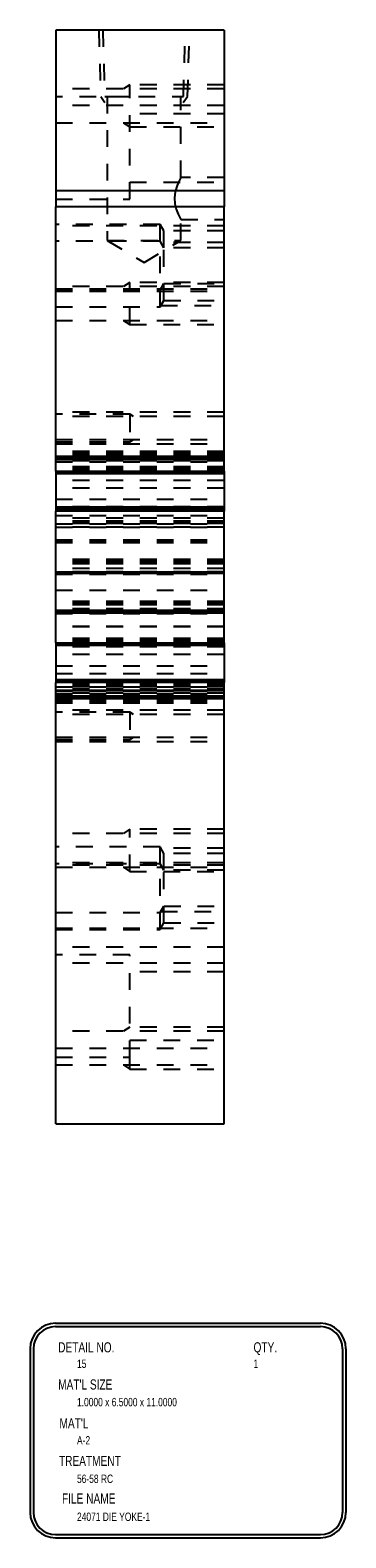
# Model space of a CAD drawing. Header units: inches. Extents: x 1880 to 2363, y -453 to -54.
# Tile 373 of 656: x 2060.68 to 2062.56, y -300.65 to -291.69. Entities that reach past the tile are written whole.
import ezdxf

# ---------------------------------------------------------------- set-up
doc = ezdxf.new("R2010")
doc.units = ezdxf.units.IN
doc.header["$LTSCALE"] = 0.5
doc.header["$MEASUREMENT"] = 0
doc.linetypes.add('HIDDEN', pattern=[0.225, 0.15, -0.075])
for name, color, linetype in [('SID-M-D', 42, 'Continuous'), ('SID-M-H', 4, 'HIDDEN'), ('SID-M-M', 233, 'Continuous'), ('SID-M-S', 105, 'Continuous')]:
    doc.layers.add(name, color=color, linetype=linetype)
doc.styles.add('SLDTEXTSTYLE0', font='TXT', dxfattribs={"width": 0.595745})

msp = doc.modelspace()

# ---------------------------------------------------------------- linework, layer by layer
at = {"layer": 'SID-M-H'}
for p, q in [((2061.08853, -291.69186), (2061.10034, -292.08636)), ((2061.11272, -291.69186), (2061.12453, -292.08636)), ((2061.59253, -292.08636), (2061.60435, -291.69186)), ((2061.61672, -292.08636), (2061.62853, -291.69186)), ((2061.83353, -292.04136), (2060.83353, -292.04136)), ((2061.27353, -292.01686), (2061.23678, -292.04136)), ((2061.83353, -292.01686), (2061.27353, -292.01686)), ((2061.27353, -292.08736), (2060.83353, -292.08736)), ((2061.10034, -292.08636), (2061.12561, -292.12264)), ((2061.12453, -292.08636), (2061.59253, -292.08636)), ((2061.13953, -292.08636), (2061.13953, -292.94186)), ((2061.27353, -292.08736), (2061.27353, -292.08236)), ((2061.27353, -292.69636), (2061.27353, -292.08736)), ((2061.57753, -292.56686), (2061.57753, -292.08636)), ((2061.59145, -292.12264), (2061.61672, -292.08636)), ((2061.83353, -292.14068), (2060.83353, -292.14068)), ((2061.83353, -292.18886), (2061.27353, -292.18886)), ((2060.83353, -292.24236), (2061.83353, -292.24236)), ((2061.23678, -292.24236), (2061.27353, -292.26686)), ((2061.27353, -292.26686), (2061.83353, -292.26686)), ((2061.57439, -292.57244), (2061.56617, -292.58804)), ((2061.57753, -292.56686), (2061.57439, -292.57244)), ((2061.83353, -292.56686), (2061.57753, -292.56686)), ((2061.57753, -292.56686), (2061.57753, -292.56686)), ((2061.27353, -292.59486), (2061.83353, -292.59486)), ((2061.54239, -292.65357), (2061.53838, -292.68864)), ((2061.55419, -292.61474), (2061.54239, -292.65357)), ((2061.56617, -292.58804), (2061.55419, -292.61474)), ((2060.83353, -292.69636), (2061.27353, -292.69636)), ((2061.53838, -292.68864), (2061.54123, -292.72413)), ((2061.54123, -292.72413), (2061.54938, -292.75578)), ((2061.54938, -292.75578), (2061.56139, -292.78574)), ((2061.45353, -292.84686), (2060.83353, -292.84686)), ((2061.83353, -292.85436), (2060.83353, -292.85436)), ((2061.45353, -292.94686), (2061.45353, -292.84686)), ((2061.4759, -292.88561), (2061.45353, -292.84686)), ((2061.56139, -292.78574), (2061.57294, -292.80862)), ((2061.57294, -292.80862), (2061.57738, -292.81659)), ((2061.57738, -292.81659), (2061.57753, -292.81686)), ((2061.57753, -292.94186), (2061.57753, -292.81686)), ((2061.57753, -292.81686), (2061.83353, -292.81686)), ((2061.57753, -292.81686), (2061.57753, -292.81686)), ((2061.13953, -292.94186), (2061.57753, -292.94186)), ((2061.13953, -292.94186), (2061.35853, -293.07345)), ((2061.35853, -293.07345), (2061.57753, -292.94186)), ((2061.4759, -292.98561), (2061.4759, -292.88561)), ((2061.83353, -292.88561), (2061.4759, -292.88561)), ((2061.45353, -292.94686), (2060.83353, -292.94686)), ((2061.45353, -293.33686), (2061.45353, -292.94686)), ((2061.4759, -292.98561), (2061.45353, -292.94686)), ((2061.83353, -292.95436), (2061.45786, -292.95436)), ((2061.4759, -293.29811), (2061.4759, -292.98561)), ((2061.83353, -292.98561), (2061.4759, -292.98561)), ((2061.27353, -293.19186), (2061.23678, -293.21636)), ((2061.83353, -293.19186), (2061.27353, -293.19186)), ((2061.45353, -293.23686), (2061.4759, -293.19811)), ((2061.4759, -293.19811), (2061.83353, -293.19811)), ((2061.83353, -293.21636), (2060.83353, -293.21636)), ((2060.83353, -293.22936), (2061.83353, -293.22936)), ((2060.83353, -293.23686), (2061.45353, -293.23686)), ((2060.83353, -293.24304), (2061.83353, -293.24304)), ((2061.45353, -293.33686), (2061.4759, -293.29811)), ((2061.4759, -293.29811), (2061.83353, -293.29811)), ((2060.83353, -293.33686), (2061.45353, -293.33686)), ((2061.45786, -293.32936), (2061.83353, -293.32936)), ((2060.83353, -293.41736), (2061.83353, -293.41736)), ((2061.23678, -293.41736), (2061.27353, -293.44186)), ((2061.27353, -293.44186), (2061.27353, -293.44143)), ((2061.27353, -293.44186), (2061.83353, -293.44186)), ((2061.83353, -293.96301), (2060.83353, -293.96301)), ((2061.27353, -293.97476), (2060.83353, -293.97476)), ((2061.83353, -293.98876), (2060.83353, -293.98876)), ((2061.29453, -293.98876), (2061.27353, -293.97476)), ((2061.27353, -293.97476), (2061.27353, -293.981)), ((2060.83353, -294.12476), (2061.83353, -294.12476)), ((2060.83353, -294.13876), (2061.27353, -294.13876)), ((2060.83353, -294.15051), (2061.83353, -294.15051)), ((2061.83353, -294.19686), (2060.83353, -294.19686)), ((2061.27353, -294.13876), (2061.29453, -294.12476)), ((2061.83353, -294.20436), (2060.83353, -294.20436)), ((2061.83353, -294.20436), (2060.83353, -294.20436)), ((2061.83353, -294.20548), (2060.83353, -294.20548)), ((2061.83353, -294.20742), (2060.83353, -294.20742)), ((2061.83353, -294.20936), (2060.83353, -294.20936)), ((2061.83353, -294.2159), (2060.83353, -294.2159)), ((2061.83353, -294.2169), (2060.83353, -294.2169)), ((2061.83353, -294.21798), (2060.83353, -294.21798)), ((2061.83353, -294.21824), (2060.83353, -294.21824)), ((2061.83353, -294.21824), (2060.83353, -294.21824)), ((2061.83353, -294.21992), (2060.83353, -294.21992)), ((2061.83353, -294.22031), (2060.83353, -294.22031)), ((2061.83353, -294.22186), (2060.83353, -294.22186)), ((2061.83353, -294.22298), (2060.83353, -294.22298)), ((2061.83353, -294.22432), (2060.83353, -294.22432)), ((2060.83353, -294.22492), (2061.83353, -294.22492)), ((2060.83353, -294.22626), (2061.83353, -294.22626)), ((2060.83353, -294.22686), (2061.83353, -294.22686)), ((2060.83353, -294.2282), (2061.83353, -294.2282)), ((2061.83353, -294.2284), (2060.83353, -294.2284)), ((2061.83353, -294.22932), (2060.83353, -294.22932)), ((2060.83353, -294.23126), (2061.83353, -294.23126)), ((2060.83353, -294.23126), (2061.83353, -294.23126)), ((2060.83353, -294.23126), (2061.83353, -294.23126)), ((2061.83353, -294.23281), (2060.83353, -294.23281)), ((2060.83353, -294.2332), (2061.83353, -294.2332)), ((2060.83353, -294.2334), (2061.83353, -294.2334)), ((2060.83353, -294.23474), (2061.83353, -294.23474)), ((2060.83353, -294.23781), (2061.83353, -294.23781)), ((2060.83353, -294.2382), (2061.83353, -294.2382)), ((2060.83353, -294.23915), (2061.83353, -294.23915)), ((2061.83353, -294.23936), (2060.83353, -294.23936)), ((2060.83353, -294.23974), (2061.83353, -294.23974)), ((2060.83353, -294.23974), (2061.83353, -294.23974)), ((2060.83353, -294.23974), (2061.83353, -294.23974)), ((2060.83353, -294.2432), (2061.83353, -294.2432)), ((2060.83353, -294.24415), (2061.83353, -294.24415)), ((2060.83353, -294.24415), (2061.83353, -294.24415)), ((2060.83353, -294.24415), (2061.83353, -294.24415)), ((2061.83353, -294.25186), (2060.83353, -294.25186)), ((2061.83353, -294.25186), (2060.83353, -294.25186)), ((2061.83353, -294.25186), (2060.83353, -294.25186)), ((2060.83353, -294.25686), (2061.83353, -294.25686)), ((2061.83353, -294.28798), (2060.83353, -294.28798)), ((2061.83353, -294.28992), (2060.83353, -294.28992)), ((2061.83353, -294.29186), (2060.83353, -294.29186)), ((2061.83353, -294.2984), (2060.83353, -294.2984)), ((2061.83353, -294.30281), (2060.83353, -294.30281)), ((2061.83353, -294.32186), (2060.83353, -294.32186)), ((2061.83353, -294.36786), (2060.83353, -294.36786)), ((2061.83353, -294.41336), (2060.83353, -294.41336)), ((2060.83353, -294.48036), (2061.83353, -294.48036)), ((2061.83353, -294.52436), (2060.83353, -294.52436)), ((2060.83353, -294.52586), (2061.83353, -294.52586)), ((2060.83353, -294.52936), (2061.83353, -294.52936)), ((2061.83353, -294.53686), (2060.83353, -294.53686)), ((2060.83353, -294.54186), (2061.83353, -294.54186)), ((2060.83353, -294.57686), (2061.83353, -294.57686)), ((2060.83353, -294.57739), (2061.83353, -294.57739)), ((2061.83353, -294.59186), (2060.83353, -294.59186)), ((2061.83353, -294.6109), (2060.83353, -294.6109)), ((2061.83353, -294.61532), (2060.83353, -294.61532)), ((2061.83353, -294.62186), (2060.83353, -294.62186)), ((2061.83353, -294.6238), (2060.83353, -294.6238)), ((2060.83353, -294.62574), (2061.83353, -294.62574)), ((2061.83353, -294.64548), (2060.83353, -294.64548)), ((2061.83353, -294.64548), (2060.83353, -294.64548)), ((2060.83353, -294.64682), (2061.83353, -294.64682)), ((2060.83353, -294.72224), (2061.83353, -294.72224)), ((2060.83353, -294.72224), (2061.83353, -294.72224)), ((2060.83353, -294.72224), (2061.83353, -294.72224)), ((2060.83353, -294.72224), (2061.83353, -294.72224)), ((2060.83353, -294.72224), (2061.83353, -294.72224)), ((2060.83353, -294.7232), (2061.83353, -294.7232)), ((2060.83353, -294.72666), (2061.83353, -294.72666)), ((2060.83353, -294.72666), (2061.83353, -294.72666)), ((2060.83353, -294.72666), (2061.83353, -294.72666)), ((2060.83353, -294.72666), (2061.83353, -294.72666)), ((2060.83353, -294.72666), (2061.83353, -294.72666)), ((2060.83353, -294.7332), (2061.83353, -294.7332)), ((2060.83353, -294.73514), (2061.83353, -294.73514)), ((2060.83353, -294.73514), (2061.83353, -294.73514)), ((2060.83353, -294.73514), (2061.83353, -294.73514)), ((2060.83353, -294.73669), (2061.83353, -294.73669)), ((2060.83353, -294.73708), (2061.83353, -294.73708)), ((2061.83353, -294.83798), (2060.83353, -294.83798)), ((2061.83353, -294.83992), (2060.83353, -294.83992)), ((2061.83353, -294.83992), (2060.83353, -294.83992)), ((2061.83353, -294.84186), (2060.83353, -294.84186)), ((2061.83353, -294.8484), (2060.83353, -294.8484)), ((2061.83353, -294.8484), (2060.83353, -294.8484)), ((2061.83353, -294.85281), (2060.83353, -294.85281)), ((2061.83353, -294.85281), (2060.83353, -294.85281)), ((2061.83353, -294.86336), (2060.83353, -294.86336)), ((2061.83353, -294.89186), (2060.83353, -294.89186)), ((2060.83353, -294.9109), (2061.83353, -294.9109)), ((2060.83353, -294.9109), (2061.83353, -294.9109)), ((2061.83353, -294.91186), (2060.83353, -294.91186)), ((2061.83353, -294.91186), (2060.83353, -294.91186)), ((2061.83353, -294.91436), (2060.83353, -294.91436)), ((2060.83353, -294.91532), (2061.83353, -294.91532)), ((2060.83353, -294.91532), (2061.83353, -294.91532)), ((2061.83353, -294.92186), (2060.83353, -294.92186)), ((2060.83353, -294.9238), (2061.83353, -294.9238)), ((2060.83353, -294.9238), (2061.83353, -294.9238)), ((2060.83353, -294.92574), (2061.83353, -294.92574)), ((2060.83353, -295.02036), (2061.83353, -295.02036)), ((2061.83353, -295.08798), (2060.83353, -295.08798)), ((2061.83353, -295.08992), (2060.83353, -295.08992)), ((2061.83353, -295.09186), (2060.83353, -295.09186)), ((2061.83353, -295.0984), (2060.83353, -295.0984)), ((2061.83353, -295.10281), (2060.83353, -295.10281)), ((2061.83353, -295.10686), (2060.83353, -295.10686)), ((2061.83353, -295.1309), (2060.83353, -295.1309)), ((2061.83353, -295.1309), (2060.83353, -295.1309)), ((2061.83353, -295.13532), (2060.83353, -295.13532)), ((2061.83353, -295.13532), (2060.83353, -295.13532)), ((2061.83353, -295.13798), (2060.83353, -295.13798)), ((2060.83353, -295.13992), (2061.83353, -295.13992)), ((2060.83353, -295.13992), (2061.83353, -295.13992)), ((2060.83353, -295.13992), (2061.83353, -295.13992)), ((2060.83353, -295.13992), (2061.83353, -295.13992)), ((2060.83353, -295.14186), (2061.83353, -295.14186)), ((2061.83353, -295.1434), (2060.83353, -295.1434)), ((2061.83353, -295.1434), (2060.83353, -295.1434)), ((2061.83353, -295.1438), (2060.83353, -295.1438)), ((2061.83353, -295.1438), (2060.83353, -295.1438)), ((2060.83353, -295.14574), (2061.83353, -295.14574)), ((2061.83353, -295.14782), (2060.83353, -295.14782)), ((2061.83353, -295.14782), (2060.83353, -295.14782)), ((2060.83353, -295.1484), (2061.83353, -295.1484)), ((2060.83353, -295.1484), (2061.83353, -295.1484)), ((2060.83353, -295.1484), (2061.83353, -295.1484)), ((2060.83353, -295.1484), (2061.83353, -295.1484)), ((2060.83353, -295.15281), (2061.83353, -295.15281)), ((2060.83353, -295.15281), (2061.83353, -295.15281)), ((2060.83353, -295.15281), (2061.83353, -295.15281)), ((2060.83353, -295.15281), (2061.83353, -295.15281)), ((2061.83353, -295.15436), (2060.83353, -295.15436)), ((2061.83353, -295.1563), (2060.83353, -295.1563)), ((2061.83353, -295.1563), (2060.83353, -295.1563)), ((2060.83353, -295.15824), (2061.83353, -295.15824)), ((2061.83353, -295.2369), (2060.83353, -295.2369)), ((2061.83353, -295.23824), (2060.83353, -295.23824)), ((2061.83353, -295.23824), (2060.83353, -295.23824)), ((2061.83353, -295.30798), (2060.83353, -295.30798)), ((2061.83353, -295.30992), (2060.83353, -295.30992)), ((2061.83353, -295.30992), (2060.83353, -295.30992)), ((2061.83353, -295.31186), (2060.83353, -295.31186)), ((2061.83353, -295.3184), (2060.83353, -295.3184)), ((2061.83353, -295.3184), (2060.83353, -295.3184)), ((2061.83353, -295.32281), (2060.83353, -295.32281)), ((2061.83353, -295.32281), (2060.83353, -295.32281)), ((2061.83353, -295.35786), (2060.83353, -295.35786)), ((2061.83353, -295.40336), (2060.83353, -295.40336)), ((2060.83353, -295.47036), (2061.83353, -295.47036)), ((2060.83353, -295.51586), (2061.83353, -295.51586)), ((2061.83353, -295.5809), (2060.83353, -295.5809)), ((2061.83353, -295.5809), (2060.83353, -295.5809)), ((2061.83353, -295.58532), (2060.83353, -295.58532)), ((2061.83353, -295.58532), (2060.83353, -295.58532)), ((2061.83353, -295.58686), (2060.83353, -295.58686)), ((2061.83353, -295.59186), (2060.83353, -295.59186)), ((2061.83353, -295.5938), (2060.83353, -295.5938)), ((2061.83353, -295.5938), (2060.83353, -295.5938)), ((2060.83353, -295.59574), (2061.83353, -295.59574)), ((2061.83353, -295.6059), (2060.83353, -295.6059)), ((2061.83353, -295.6059), (2060.83353, -295.6059)), ((2061.83353, -295.6059), (2060.83353, -295.6059)), ((2061.83353, -295.61032), (2060.83353, -295.61032)), ((2061.83353, -295.61032), (2060.83353, -295.61032)), ((2061.83353, -295.61032), (2060.83353, -295.61032)), ((2060.83353, -295.61383), (2061.83353, -295.61383)), ((2061.83353, -295.61686), (2060.83353, -295.61686)), ((2061.83353, -295.6188), (2060.83353, -295.6188)), ((2061.83353, -295.6188), (2060.83353, -295.6188)), ((2061.83353, -295.6188), (2060.83353, -295.6188)), ((2060.83353, -295.62074), (2061.83353, -295.62074)), ((2061.83353, -295.63186), (2060.83353, -295.63186)), ((2060.83353, -295.6359), (2061.83353, -295.6359)), ((2060.83353, -295.6359), (2061.83353, -295.6359)), ((2060.83353, -295.63686), (2061.83353, -295.63686)), ((2060.83353, -295.63686), (2061.83353, -295.63686)), ((2060.83353, -295.64032), (2061.83353, -295.64032)), ((2060.83353, -295.64032), (2061.83353, -295.64032)), ((2060.83353, -295.64686), (2061.83353, -295.64686)), ((2060.83353, -295.6488), (2061.83353, -295.6488)), ((2060.83353, -295.6488), (2061.83353, -295.6488)), ((2060.83353, -295.65074), (2061.83353, -295.65074)), ((2060.83353, -295.6509), (2061.83353, -295.6509)), ((2060.83353, -295.6509), (2061.83353, -295.6509)), ((2060.83353, -295.6509), (2061.83353, -295.6509)), ((2061.83353, -295.6509), (2060.83353, -295.6509)), ((2060.83353, -295.65532), (2061.83353, -295.65532)), ((2060.83353, -295.65532), (2061.83353, -295.65532)), ((2060.83353, -295.65532), (2061.83353, -295.65532)), ((2061.83353, -295.65532), (2060.83353, -295.65532)), ((2060.83353, -295.66186), (2061.83353, -295.66186)), ((2060.83353, -295.6638), (2061.83353, -295.6638)), ((2060.83353, -295.6638), (2061.83353, -295.6638)), ((2060.83353, -295.6638), (2061.83353, -295.6638)), ((2061.83353, -295.6638), (2060.83353, -295.6638)), ((2061.83353, -295.66548), (2060.83353, -295.66548)), ((2061.83353, -295.66548), (2060.83353, -295.66548)), ((2060.83353, -295.66574), (2061.83353, -295.66574)), ((2060.83353, -295.66682), (2061.83353, -295.66682)), ((2060.83353, -295.66686), (2061.83353, -295.66686)), ((2060.83353, -295.6759), (2061.83353, -295.6759)), ((2060.83353, -295.6759), (2061.83353, -295.6759)), ((2060.83353, -295.68032), (2061.83353, -295.68032)), ((2060.83353, -295.68032), (2061.83353, -295.68032)), ((2060.83353, -295.68686), (2061.83353, -295.68686)), ((2060.83353, -295.6888), (2061.83353, -295.6888)), ((2060.83353, -295.6888), (2061.83353, -295.6888)), ((2060.83353, -295.69074), (2061.83353, -295.69074)), ((2061.83353, -295.73321), (2060.83353, -295.73321)), ((2061.27353, -295.74496), (2060.83353, -295.74496)), ((2061.83353, -295.75896), (2060.83353, -295.75896)), ((2061.29453, -295.75896), (2061.27353, -295.74496)), ((2061.27353, -295.74496), (2061.27353, -295.7512)), ((2060.83353, -295.89496), (2061.83353, -295.89496)), ((2061.27353, -295.90896), (2061.29453, -295.89496)), ((2060.83353, -295.90896), (2061.27353, -295.90896)), ((2060.83353, -295.92071), (2061.83353, -295.92071)), ((2061.83353, -296.46636), (2060.83353, -296.46636)), ((2061.27353, -296.44186), (2061.23678, -296.46636)), ((2061.83353, -296.44186), (2061.27353, -296.44186)), ((2061.45353, -296.54686), (2060.83353, -296.54686)), ((2061.45353, -296.64686), (2061.45353, -296.54686)), ((2061.4759, -296.58561), (2061.45353, -296.54686)), ((2061.83353, -296.55436), (2061.45786, -296.55436)), ((2061.4759, -296.68561), (2061.4759, -296.58561)), ((2061.83353, -296.58561), (2061.4759, -296.58561)), ((2061.83353, -296.64068), (2060.83353, -296.64068)), ((2061.45353, -296.64686), (2060.83353, -296.64686)), ((2061.83353, -296.65436), (2060.83353, -296.65436)), ((2060.83353, -296.66736), (2061.83353, -296.66736)), ((2061.23678, -296.66736), (2061.27353, -296.69186)), ((2061.27353, -296.69186), (2061.27353, -296.69143)), ((2061.27353, -296.69186), (2061.83353, -296.69186)), ((2061.45353, -297.03686), (2061.45353, -296.64686)), ((2061.4759, -296.68561), (2061.45353, -296.64686)), ((2061.4759, -296.99811), (2061.4759, -296.68561)), ((2061.83353, -296.68561), (2061.4759, -296.68561)), ((2060.83353, -296.93686), (2061.45353, -296.93686)), ((2061.45353, -296.93686), (2061.4759, -296.89811)), ((2061.45786, -296.92936), (2061.83353, -296.92936)), ((2061.4759, -296.89811), (2061.83353, -296.89811)), ((2060.83353, -297.02936), (2061.83353, -297.02936)), ((2060.83353, -297.03686), (2061.45353, -297.03686)), ((2061.45353, -297.03686), (2061.4759, -296.99811)), ((2061.4759, -296.99811), (2061.83353, -296.99811)), ((2061.83353, -297.14186), (2060.83353, -297.14186)), ((2061.27353, -297.18736), (2060.83353, -297.18736)), ((2061.83353, -297.23686), (2060.83353, -297.23686)), ((2061.27353, -297.79636), (2061.27353, -297.18736)), ((2061.83353, -297.28886), (2061.27353, -297.28886)), ((2061.83353, -297.64136), (2060.83353, -297.64136)), ((2061.27353, -297.61686), (2061.23678, -297.64136)), ((2061.83353, -297.61686), (2061.27353, -297.61686)), ((2061.27353, -297.69486), (2061.83353, -297.69486)), ((2060.83353, -297.74304), (2061.83353, -297.74304)), ((2060.83353, -297.79636), (2061.27353, -297.79636)), ((2060.83353, -297.84236), (2061.83353, -297.84236)), ((2061.23678, -297.84236), (2061.27353, -297.86686)), ((2061.27353, -297.86686), (2061.27353, -297.86643)), ((2061.27353, -297.86686), (2061.83353, -297.86686))]:
    msp.add_line(p, q, dxfattribs=at)
for points, knots in [([(2061.27353, -292.08236), (2061.27353, -292.04989), (2061.27353, -292.02739), (2061.27353, -292.01728), (2061.27353, -292.01686), (2061.27353, -292.01695), (2061.27353, -292.01686)], [0, 0, 0, 0, 0.3075909, 0.6151818, 0.9227728, 1, 1, 1, 1]), ([(2061.27353, -293.44143), (2061.27353, -293.43133), (2061.27353, -293.40882), (2061.27353, -293.37635), (2061.27353, -293.33743), (2061.27353, -293.29628), (2061.27353, -293.25736), (2061.27353, -293.22489), (2061.27353, -293.20239), (2061.27353, -293.19228), (2061.27353, -293.19186), (2061.27353, -293.19195), (2061.27353, -293.19186)], [0, 0, 0, 0, 0.10809559, 0.21619118, 0.32428677, 0.43238236, 0.54047795, 0.64857353, 0.75666912, 0.86476471, 0.9728603, 1, 1, 1, 1]), ([(2061.27353, -296.69143), (2061.27353, -296.68133), (2061.27353, -296.65882), (2061.27353, -296.62635), (2061.27353, -296.58743), (2061.27353, -296.54628), (2061.27353, -296.50736), (2061.27353, -296.47489), (2061.27353, -296.45239), (2061.27353, -296.44228), (2061.27353, -296.44186), (2061.27353, -296.44195), (2061.27353, -296.44186)], [0, 0, 0, 0, 0.10809559, 0.21619118, 0.32428677, 0.43238236, 0.54047795, 0.64857353, 0.75666912, 0.86476471, 0.9728603, 1, 1, 1, 1]), ([(2061.27353, -297.86643), (2061.27353, -297.85633), (2061.27353, -297.83382), (2061.27353, -297.80135), (2061.27353, -297.79636), (2061.27353, -297.79803), (2061.27353, -297.79636)], [0, 0, 0, 0, 0.31884102, 0.63768203, 0.95652305, 1, 1, 1, 1])]:
    msp.add_open_spline(points, degree=3, knots=knots, dxfattribs=at)
for points in [[(2061.27353, -293.981), (2061.27353, -293.99878), (2061.27353, -294.02538), (2061.27353, -294.05676), (2061.27353, -294.08814), (2061.27353, -294.11474), (2061.27353, -294.13252), (2061.27353, -294.13876), (2061.27353, -294.13753), (2061.27353, -294.13876)], [(2061.27353, -295.7512), (2061.27353, -295.76898), (2061.27353, -295.79558), (2061.27353, -295.82696), (2061.27353, -295.85834), (2061.27353, -295.88494), (2061.27353, -295.90272), (2061.27353, -295.90896), (2061.27353, -295.90773), (2061.27353, -295.90896)]]:
    msp.add_open_spline(points, degree=3, dxfattribs=at)
at = {"layer": 'SID-M-M'}
for p, q in [((2060.8322, -299.3778), (2062.40669, -299.3778)), ((2060.8322, -299.3778), (2062.40669, -299.3778)), ((2060.8322, -299.3978), (2062.40669, -299.3978)), ((2060.68095, -299.52905), (2060.68095, -300.50194)), ((2060.68095, -299.52905), (2060.68095, -300.50194)), ((2060.70095, -299.52905), (2060.70095, -300.50194)), ((2062.53794, -299.52905), (2062.53794, -300.50194)), ((2062.55794, -299.52905), (2062.55794, -300.50194)), ((2062.55794, -299.52905), (2062.55794, -300.50194)), ((2060.8322, -300.63319), (2062.40669, -300.63319)), ((2060.8322, -300.65319), (2062.40669, -300.65319)), ((2060.8322, -300.65319), (2062.40669, -300.65319))]:
    msp.add_line(p, q, dxfattribs=at)
for centre, radius, start, end in [((2060.8322, -299.52905), 0.15125, 90, 180), ((2060.8322, -299.52905), 0.13125, 90, 180), ((2062.40669, -299.52905), 0.15125, 0, 90), ((2062.40669, -299.52905), 0.15125, 0, 90), ((2062.40669, -299.52905), 0.13125, 0, 90), ((2060.8322, -300.50194), 0.15125, 180, 270), ((2060.8322, -300.50194), 0.15125, 180, 270), ((2060.8322, -300.50194), 0.13125, 180, 270), ((2062.40669, -300.50194), 0.15125, 270, 0), ((2062.40669, -300.50194), 0.13125, 270, 0), ((2062.40669, -300.50194), 0.15125, 270, 0)]:
    msp.add_arc(centre, radius, start, end, dxfattribs=at)
at = {"layer": 'SID-M-S'}
for p, q in [((2061.83353, -291.69186), (2060.83353, -291.69186)), ((2060.83353, -291.69186), (2060.83353, -292.64686)), ((2061.83353, -291.69186), (2061.83353, -292.64686)), ((2061.83353, -292.64686), (2060.83353, -292.64686)), ((2060.83353, -292.64686), (2060.83353, -292.74186)), ((2061.83353, -292.64686), (2061.83353, -292.74186)), ((2060.83353, -294.3135), (2060.83353, -292.74186)), ((2061.83353, -292.74186), (2060.83353, -292.74186)), ((2061.83353, -294.3135), (2061.83353, -292.74186)), ((2060.83353, -294.3135), (2061.83353, -294.3135)), ((2060.83353, -294.3135), (2060.83353, -294.32072)), ((2061.83353, -294.32072), (2060.83353, -294.32072)), ((2060.83353, -294.32072), (2060.83353, -294.32938)), ((2061.83353, -294.32938), (2060.83353, -294.32938)), ((2060.83353, -294.32938), (2060.83353, -294.53434)), ((2061.83353, -294.3135), (2061.83353, -294.32072)), ((2061.83353, -294.32072), (2061.83353, -294.32938)), ((2061.83353, -294.32938), (2061.83353, -294.53434)), ((2061.83353, -294.53434), (2060.83353, -294.53434)), ((2060.83353, -294.53434), (2060.83353, -294.543)), ((2061.83353, -294.543), (2060.83353, -294.543)), ((2060.83353, -294.543), (2060.83353, -294.55021)), ((2061.83353, -294.55021), (2060.83353, -294.55021)), ((2060.83353, -295.3335), (2060.83353, -294.55021)), ((2061.83353, -294.53434), (2061.83353, -294.543)), ((2061.83353, -294.543), (2061.83353, -294.55021)), ((2061.83353, -295.3335), (2061.83353, -294.55021)), ((2060.83353, -295.3335), (2061.83353, -295.3335)), ((2060.83353, -295.3335), (2060.83353, -295.34072)), ((2061.83353, -295.34072), (2060.83353, -295.34072)), ((2060.83353, -295.34072), (2060.83353, -295.34938)), ((2061.83353, -295.34938), (2060.83353, -295.34938)), ((2060.83353, -295.34938), (2060.83353, -295.55434)), ((2061.83353, -295.3335), (2061.83353, -295.34072)), ((2061.83353, -295.34072), (2061.83353, -295.34938)), ((2061.83353, -295.34938), (2061.83353, -295.55434)), ((2061.83353, -295.55434), (2060.83353, -295.55434)), ((2060.83353, -295.55434), (2060.83353, -295.563)), ((2061.83353, -295.563), (2060.83353, -295.563)), ((2060.83353, -295.563), (2060.83353, -295.57021)), ((2060.83353, -298.19186), (2060.83353, -295.57021)), ((2061.83353, -295.57021), (2060.83353, -295.57021)), ((2061.83353, -295.55434), (2061.83353, -295.563)), ((2061.83353, -295.563), (2061.83353, -295.57021)), ((2061.83353, -298.19186), (2061.83353, -295.57021)), ((2060.83353, -298.19186), (2061.83353, -298.19186))]:
    msp.add_line(p, q, dxfattribs=at)

# ---------------------------------------------------------------- texts
at = {"layer": 'SID-M-D', "style": 'SLDTEXTSTYLE0', "width": 0.75}
for s, height, p in [('DETAIL NO.', 0.06, (2060.84759, -299.55075)), ('QTY.', 0.06, (2062.00904, -299.55075)), ('15', 0.05, (2060.95956, -299.64352)), ('1', 0.05, (2062.00904, -299.64352)), ("MAT'L SIZE", 0.06, (2060.84759, -299.77165)), ('1.0000 x 6.5000 x 11.0000', 0.05, (2060.95956, -299.87142)), ("MAT'L", 0.06, (2060.85544, -300.00262)), ('A-2', 0.05, (2060.95956, -300.09834)), ('TREATMENT', 0.06, (2060.85216, -300.22586)), ('56-58 RC', 0.05, (2060.95956, -300.32717)), ('FILE NAME', 0.06, (2060.87036, -300.44934)), ('24071 DIE YOKE-1', 0.05, (2060.95956, -300.55298))]:
    msp.add_text(s, height=height, dxfattribs=at).set_placement(p)

doc.saveas('drawing.dxf')
